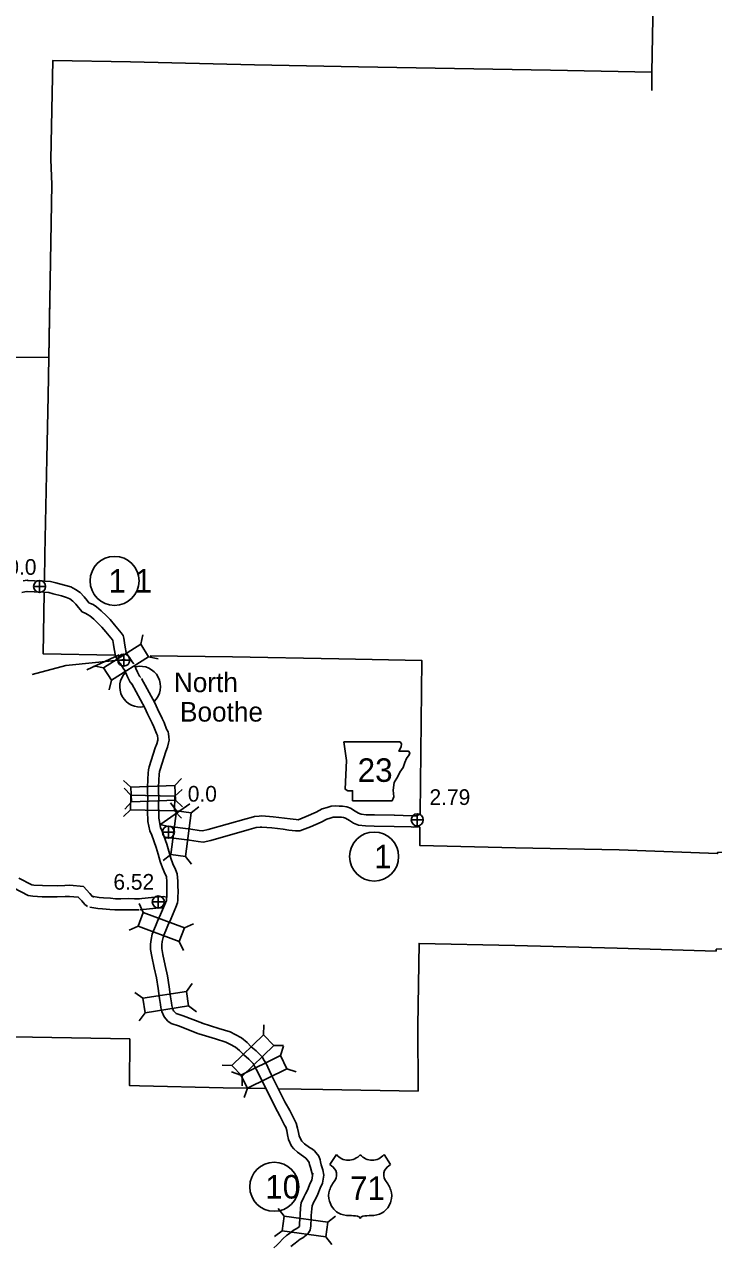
# Model space of a CAD drawing. Extents: x -939622 to -934245, y 1383184 to 1385301.
# Drawn here: x -936316.9 to -936261.2, y 1384357.3 to 1384456 of the extents above; entities that cross this region are included whole.
import ezdxf

# ---------------------------------------------------------------- set-up
doc = ezdxf.new("R2010")
doc.units = 0
for name, color, linetype in [('Level 10', 7, 'Continuous'), ('Level 15', 7, 'Continuous'), ('Level 2', 7, 'Continuous'), ('Level 20', 7, 'Continuous'), ('Level 21', 7, 'Continuous'), ('Level 22', 7, 'Continuous'), ('Level 24', 7, 'Continuous'), ('Level 25', 7, 'Continuous'), ('Level 26', 7, 'Continuous'), ('Level 27', 7, 'Continuous'), ('Level 8', 7, 'Continuous')]:
    doc.layers.add(name, color=color, linetype=linetype)

msp = doc.modelspace()

# ---------------------------------------------------------------- linework, layer by layer
at = {"layer": 'Level 10'}
for points in [[(-936305.999, 1384391.373), (-936305.387, 1384391.24), (-936303.471, 1384390.989), (-936302.795, 1384390.889), (-936302.536, 1384390.866), (-936302.076, 1384390.961), (-936299.005, 1384391.839), (-936298.597, 1384391.95), (-936298.333, 1384392.013), (-936297.943, 1384392.05), (-936297.735, 1384392.062), (-936296.833, 1384391.988), (-936295.897, 1384391.879), (-936295.453, 1384391.82), (-936294.958, 1384391.766), (-936294.808, 1384391.761), (-936294.149, 1384392.011), (-936293.341, 1384392.359), (-936292.85, 1384392.631), (-936292.467, 1384392.754), (-936292.136, 1384392.855), (-936291.815, 1384392.871), (-936291.49, 1384392.859), (-936291.224, 1384392.866), (-936290.871, 1384392.806), (-936290.579, 1384392.686), (-936290.193, 1384392.463), (-936289.91, 1384392.287), (-936289.697, 1384392.198), (-936289.302, 1384392.159), (-936288.638, 1384392.151), (-936287.021, 1384392.117)], [(-936305.636, 1384390.373), (-936305.542, 1384390.352), (-936303.595, 1384390.097), (-936302.901, 1384389.994), (-936302.484, 1384389.958), (-936301.861, 1384390.086), (-936298.763, 1384390.972), (-936298.375, 1384391.078), (-936298.185, 1384391.123), (-936297.875, 1384391.153), (-936297.748, 1384391.16), (-936296.922, 1384391.092), (-936296.009, 1384390.986), (-936295.562, 1384390.926), (-936295.022, 1384390.867), (-936294.658, 1384390.855), (-936293.811, 1384391.176), (-936292.944, 1384391.55), (-936292.491, 1384391.801), (-936292.198, 1384391.895), (-936291.979, 1384391.962), (-936291.809, 1384391.97), (-936291.495, 1384391.959), (-936291.289, 1384391.964), (-936291.121, 1384391.936), (-936290.976, 1384391.876), (-936290.656, 1384391.691), (-936290.323, 1384391.484), (-936289.92, 1384391.316), (-936289.352, 1384391.26), (-936288.653, 1384391.251), (-936287.04, 1384391.217)], [(-936284.99, 1384392.17), (-936285.128, 1384392.118), (-936285.261, 1384392.084), (-936285.437, 1384392.065), (-936285.596, 1384392.084), (-936287.02, 1384392.117)], [(-936284.97, 1384391.229), (-936285.102, 1384391.196), (-936285.44, 1384391.16), (-936285.658, 1384391.185), (-936287.041, 1384391.217)], [(-936317.385, 1384387.048), (-936316.346, 1384386.492), (-936316.168, 1384386.467), (-936315.481, 1384386.438), (-936314.302, 1384386.425), (-936313.684, 1384386.455), (-936313.26, 1384386.459), (-936312.175, 1384386.373), (-936311.639, 1384385.799), (-936311.46, 1384385.592), (-936311.321, 1384385.498)], [(-936317.831, 1384386.266), (-936316.63, 1384385.623), (-936316.25, 1384385.569), (-936315.504, 1384385.539), (-936314.286, 1384385.525), (-936313.658, 1384385.555), (-936313.291, 1384385.558), (-936312.594, 1384385.503), (-936312.308, 1384385.196), (-936312.063, 1384384.914), (-936311.828, 1384384.754)], [(-936311.508, 1384385.571), (-936310.894, 1384385.479), (-936310.559, 1384385.445), (-936309.981, 1384385.415), (-936309.571, 1384385.38), (-936309.141, 1384385.37), (-936308.562, 1384385.387), (-936308.035, 1384385.379), (-936307.623, 1384385.365)], [(-936307.689, 1384385.362), (-936306.411, 1384385.507), (-936306.037, 1384385.538), (-936305.706, 1384385.554), (-936305.418, 1384385.491), (-936305.414, 1384385.489)], [(-936311.641, 1384384.681), (-936311.006, 1384384.586), (-936310.628, 1384384.548), (-936310.043, 1384384.517), (-936309.619, 1384384.481), (-936309.138, 1384384.469), (-936308.555, 1384384.487), (-936308.057, 1384384.479), (-936307.654, 1384384.465)], [(-936307.588, 1384384.468), (-936306.322, 1384384.611), (-936305.978, 1384384.64), (-936305.783, 1384384.649), (-936305.684, 1384384.627)]]:
    msp.add_lwpolyline(points, dxfattribs=at)
at = {"layer": 'Level 15'}
for points in [[(-936317.042, 1384411.066), (-936316.723, 1384411.107), (-936316.67, 1384411.102)], [(-936316.693, 1384411.104), (-936316.116, 1384411.076)], [(-936316.116, 1384411.076), (-936315.321, 1384411.037), (-936314.841, 1384411.008), (-936314.406, 1384410.901), (-936313.706, 1384410.724), (-936313.2, 1384410.57), (-936312.804, 1384410.379), (-936312.431, 1384410.117), (-936312.107, 1384409.767), (-936311.879, 1384409.487), (-936311.722, 1384409.299), (-936311.598, 1384409.246), (-936311.389, 1384409.141), (-936311.107, 1384408.962), (-936310.729, 1384408.644), (-936310.306, 1384408.241), (-936310.009, 1384407.931), (-936309.663, 1384407.523), (-936309.389, 1384407.184), (-936309.123, 1384406.873), (-936308.948, 1384406.638), (-936308.899, 1384406.427), (-936308.836, 1384406.063), (-936308.792, 1384405.717), (-936308.711, 1384405.282), (-936308.669, 1384405.195), (-936308.604, 1384405.086), (-936308.435, 1384404.873), (-936308.214, 1384404.523), (-936308.095, 1384404.358)], [(-936317.152, 1384410.127), (-936316.897, 1384410.177), (-936316.707, 1384410.202)], [(-936316.737, 1384410.205), (-936316.16, 1384410.177)], [(-936316.16, 1384410.177), (-936315.371, 1384410.138), (-936314.976, 1384410.114), (-936314.623, 1384410.028), (-936313.947, 1384409.856), (-936313.528, 1384409.729), (-936313.261, 1384409.601), (-936313.026, 1384409.436), (-936312.787, 1384409.177), (-936312.573, 1384408.914), (-936312.276, 1384408.559), (-936311.979, 1384408.43), (-936311.833, 1384408.357), (-936311.639, 1384408.234), (-936311.329, 1384407.974), (-936310.942, 1384407.603), (-936310.677, 1384407.328), (-936310.357, 1384406.949), (-936310.081, 1384406.608), (-936309.826, 1384406.311), (-936309.783, 1384406.252), (-936309.782, 1384406.248), (-936309.726, 1384405.928), (-936309.681, 1384405.578), (-936309.574, 1384405), (-936309.463, 1384404.769), (-936309.346, 1384404.573), (-936309.17, 1384404.351), (-936308.96, 1384404.019), (-936308.824, 1384403.831)], [(-936308.871, 1384403.914), (-936308.743, 1384403.622), (-936308.599, 1384403.309), (-936308.381, 1384402.865), (-936308.208, 1384402.668)], [(-936308.048, 1384404.276), (-936307.923, 1384403.992), (-936307.786, 1384403.696), (-936307.625, 1384403.369), (-936307.531, 1384403.261)], [(-936308.264, 1384402.749), (-936307.201, 1384400.804), (-936306.988, 1384400.33), (-936306.603, 1384399.573), (-936306.475, 1384399.27), (-936306.267, 1384398.729), (-936306.184, 1384398.557), (-936306.179, 1384398.536), (-936306.144, 1384398.33), (-936306.138, 1384398.26), (-936306.153, 1384398.194), (-936306.234, 1384397.89), (-936306.355, 1384397.575), (-936306.843, 1384396.038), (-936306.893, 1384395.804), (-936306.932, 1384395.51), (-936306.973, 1384395.039), (-936306.985, 1384394.338), (-936306.988, 1384393.968), (-936306.973, 1384393.576), (-936306.99, 1384392.859), (-936306.974, 1384392.249), (-936306.962, 1384391.851), (-936306.947, 1384391.626), (-936306.8, 1384390.854), (-936306.638, 1384390.504), (-936306.284, 1384389.519), (-936306.127, 1384388.982), (-936305.967, 1384388.39), (-936305.769, 1384387.861), (-936305.553, 1384387.367), (-936305.461, 1384387.163), (-936305.421, 1384386.743), (-936305.421, 1384386.457), (-936305.412, 1384385.907), (-936305.423, 1384385.572), (-936305.437, 1384385.319), (-936305.443, 1384385.245), (-936305.526, 1384385.038), (-936305.93, 1384384.103), (-936306.186, 1384383.549), (-936306.334, 1384383.151), (-936306.498, 1384382.771), (-936306.596, 1384382.512), (-936306.694, 1384382.067), (-936306.739, 1384381.713), (-936306.735, 1384381.269), (-936306.625, 1384380.704), (-936306.434, 1384379.782), (-936306.251, 1384378.979), (-936306.125, 1384378.12), (-936306.013, 1384377.308), (-936305.937, 1384376.823), (-936305.899, 1384376.581), (-936305.824, 1384376.259), (-936305.648, 1384375.84), (-936305.352, 1384375.488), (-936305.085, 1384375.287), (-936304.411, 1384375.063), (-936302.853, 1384374.468)], [(-936307.475, 1384403.181), (-936306.394, 1384401.205), (-936306.176, 1384400.719), (-936305.787, 1384399.953), (-936305.64, 1384399.608), (-936305.441, 1384399.087), (-936305.326, 1384398.852), (-936305.295, 1384398.705), (-936305.251, 1384398.448), (-936305.228, 1384398.201), (-936305.279, 1384397.978), (-936305.376, 1384397.611), (-936305.506, 1384397.277), (-936305.972, 1384395.807), (-936306.006, 1384395.65), (-936306.038, 1384395.411), (-936306.074, 1384394.993), (-936306.085, 1384394.327), (-936306.088, 1384393.982), (-936306.072, 1384393.582), (-936306.09, 1384392.859), (-936306.075, 1384392.275), (-936306.063, 1384391.893), (-936306.053, 1384391.74), (-936305.936, 1384391.132), (-936305.804, 1384390.846), (-936305.428, 1384389.798), (-936305.261, 1384389.225), (-936305.109, 1384388.666), (-936304.935, 1384388.199), (-936304.731, 1384387.733), (-936304.579, 1384387.398), (-936304.521, 1384386.785), (-936304.521, 1384386.465), (-936304.512, 1384385.899), (-936304.524, 1384385.532), (-936304.539, 1384385.257), (-936304.557, 1384385.037), (-936304.695, 1384384.692), (-936305.108, 1384383.736), (-936305.354, 1384383.203), (-936305.498, 1384382.815), (-936305.663, 1384382.433), (-936305.732, 1384382.254), (-936305.807, 1384381.913), (-936305.839, 1384381.66), (-936305.836, 1384381.36), (-936305.743, 1384380.881), (-936305.555, 1384379.973), (-936305.366, 1384379.145), (-936305.234, 1384378.246), (-936305.123, 1384377.438), (-936305.049, 1384376.963), (-936305.015, 1384376.755), (-936304.964, 1384376.537), (-936304.871, 1384376.314), (-936304.729, 1384376.145), (-936304.662, 1384376.095), (-936304.109, 1384375.911), (-936302.532, 1384375.309)], [(-936302.559, 1384375.319), (-936301.206, 1384374.899), (-936300.307, 1384374.619), (-936299.904, 1384374.413), (-936299.38, 1384374.138), (-936298.926, 1384373.763), (-936298.592, 1384373.414), (-936298.184, 1384373.077), (-936297.952, 1384372.838), (-936297.72, 1384372.597), (-936297.558, 1384372.301), (-936297.401, 1384372.05), (-936296.971, 1384371.174), (-936295.87, 1384368.959), (-936295.475, 1384368.248), (-936295.256, 1384367.818), (-936295.092, 1384367.495), (-936294.96, 1384367.237), (-936294.85, 1384366.843), (-936294.784, 1384366.475), (-936294.715, 1384366.204), (-936294.56, 1384365.854), (-936294.503, 1384365.782), (-936294.283, 1384365.579), (-936293.872, 1384365.283), (-936293.653, 1384365.142), (-936293.49, 1384365.008), (-936293.381, 1384364.864), (-936293.138, 1384364.566), (-936293.029, 1384364.28), (-936292.993, 1384364.099), (-936292.936, 1384363.881), (-936292.817, 1384363.466), (-936292.729, 1384363.044)], [(-936302.826, 1384374.459), (-936301.473, 1384374.04), (-936300.648, 1384373.783), (-936300.318, 1384373.614), (-936299.881, 1384373.384), (-936299.54, 1384373.103), (-936299.205, 1384372.753), (-936298.795, 1384372.415), (-936298.599, 1384372.213), (-936298.452, 1384372.059), (-936298.335, 1384371.846), (-936298.189, 1384371.612), (-936297.778, 1384370.775), (-936296.667, 1384368.54), (-936296.269, 1384367.825), (-936296.058, 1384367.411), (-936295.894, 1384367.087), (-936295.802, 1384366.908), (-936295.729, 1384366.643), (-936295.665, 1384366.284), (-936295.569, 1384365.908), (-936295.335, 1384365.383), (-936295.163, 1384365.168), (-936294.853, 1384364.881), (-936294.38, 1384364.54), (-936294.184, 1384364.413), (-936294.142, 1384364.379), (-936294.089, 1384364.308), (-936293.927, 1384364.11), (-936293.897, 1384364.03), (-936293.871, 1384363.899), (-936293.805, 1384363.644), (-936293.692, 1384363.249), (-936293.65, 1384363.05)], [(-936293.618, 1384363.186), (-936293.706, 1384362.639), (-936293.847, 1384362.327), (-936294.03, 1384361.874), (-936294.209, 1384361.514), (-936294.341, 1384361.27), (-936294.546, 1384360.803), (-936294.599, 1384360.403), (-936294.643, 1384359.83), (-936294.658, 1384359.462), (-936294.688, 1384359.159), (-936294.685, 1384359), (-936294.699, 1384358.895), (-936294.7, 1384358.893), (-936294.909, 1384358.732), (-936295.124, 1384358.609), (-936295.594, 1384358.258), (-936295.732, 1384358.148), (-936296.016, 1384357.91), (-936296.363, 1384357.528), (-936296.537, 1384357.383), (-936296.769, 1384357.151)], [(-936292.729, 1384363.044), (-936292.836, 1384362.377), (-936293.02, 1384361.972), (-936293.209, 1384361.504), (-936293.41, 1384361.099), (-936293.532, 1384360.874), (-936293.671, 1384360.558), (-936293.704, 1384360.309), (-936293.744, 1384359.777), (-936293.76, 1384359.399), (-936293.787, 1384359.125), (-936293.783, 1384358.949), (-936293.832, 1384358.59), (-936294.015, 1384358.285), (-936294.409, 1384357.981), (-936294.63, 1384357.855), (-936295.043, 1384357.546), (-936295.162, 1384357.451), (-936295.391, 1384357.259)]]:
    msp.add_lwpolyline(points, dxfattribs=at)
at = {"layer": 'Level 2'}
for points in [[(-936308.362, 1384452.998), (-936298.32, 1384452.764), (-936289.92, 1384452.615), (-936274.395, 1384452.342), (-936266.18, 1384452.177), (-936265.866, 1384469.541)], [(-936314.714, 1384443.093), (-936314.812, 1384445.129), (-936314.647, 1384453.106), (-936308.362, 1384452.998)], [(-936266.18, 1384452.177), (-936266.202, 1384450.694)], [(-936357.586, 1384412.304), (-936354.205, 1384413.743), (-936351.973, 1384413.712), (-936351.848, 1384417.693), (-936339.598, 1384417.434), (-936339.533, 1384421.453), (-936333.441, 1384421.326), (-936333.337, 1384423.299), (-936331.389, 1384423.287), (-936331.362, 1384425.199), (-936323.21, 1384425.157), (-936323.154, 1384429.182), (-936314.965, 1384429.11), (-936314.714, 1384443.093)], [(-936314.965, 1384429.127), (-936314.879, 1384433.928)], [(-936343.366, 1384417.513), (-936339.598, 1384417.434), (-936339.533, 1384421.453), (-936333.441, 1384421.326), (-936333.337, 1384423.299), (-936331.389, 1384423.287), (-936331.362, 1384425.199), (-936323.21, 1384425.157), (-936323.154, 1384429.182), (-936314.965, 1384429.11)], [(-936315.021, 1384426.01), (-936314.965, 1384429.115)], [(-936315.021, 1384426.01), (-936315.142, 1384420.941), (-936315.279, 1384413.186), (-936315.319, 1384411.094)], [(-936315.337, 1384410.087), (-936315.43, 1384405.172), (-936309.629, 1384405.063)], [(-936306.775, 1384405.016), (-936300.124, 1384404.929), (-936291.506, 1384404.756), (-936284.784, 1384404.624), (-936284.937, 1384392.248)], [(-936284.95, 1384391.168), (-936284.969, 1384389.68), (-936277.208, 1384389.493), (-936268.829, 1384389.314), (-936260.873, 1384389.018), (-936260.871, 1384389.123), (-936252.961, 1384389.153), (-936251.651, 1384389.164)]]:
    msp.add_lwpolyline(points, dxfattribs=at)
at = {"layer": 'Level 20'}
for p, q in [((-936307.531, 1384405.936), (-936307.358, 1384406.708)), ((-936306.896, 1384404.932), (-936306.123, 1384404.758)), ((-936310.543, 1384404.03), (-936311.316, 1384404.204)), ((-936309.908, 1384403.026), (-936310.082, 1384402.254)), ((-936308.337, 1384394.385), (-936308.918, 1384394.923)), ((-936304.776, 1384394.522), (-936304.237, 1384395.104)), ((-936308.329, 1384393.743), (-936308.875, 1384394.316)), ((-936304.766, 1384393.656), (-936304.192, 1384394.203)), ((-936308.291, 1384393.198), (-936308.829, 1384392.617)), ((-936308.27, 1384393.741), (-936308.329, 1384393.743)), ((-936304.63, 1384392.484), (-936305.113, 1384393.112)), ((-936304.73, 1384393.335), (-936304.149, 1384392.797)), ((-936303.453, 1384392.33), (-936302.824, 1384392.812)), ((-936308.357, 1384392.555), (-936308.931, 1384392.009)), ((-936304.794, 1384392.469), (-936304.248, 1384391.895)), ((-936305.093, 1384388.95), (-936305.721, 1384388.468)), ((-936303.915, 1384388.796), (-936303.433, 1384388.168)), ((-936307.34, 1384384.267), (-936307.67, 1384384.987)), ((-936307.754, 1384383.153), (-936308.474, 1384382.824)), ((-936304, 1384383.025), (-936303.279, 1384383.354)), ((-936304.414, 1384381.911), (-936304.084, 1384381.191)), ((-936303.844, 1384377.883), (-936303.378, 1384378.523)), ((-936307.365, 1384377.332), (-936308.005, 1384377.798)), ((-936307.182, 1384376.158), (-936307.648, 1384375.518)), ((-936303.66, 1384376.709), (-936303.021, 1384376.242)), ((-936297.592, 1384374.381), (-936297.579, 1384375.173)), ((-936296.766, 1384373.527), (-936295.974, 1384373.514)), ((-936296.236, 1384372.699), (-936295.981, 1384373.449)), ((-936300.153, 1384371.902), (-936300.945, 1384371.915)), ((-936299.435, 1384371.126), (-936300.184, 1384371.382)), ((-936299.327, 1384371.049), (-936299.34, 1384370.257)), ((-936295.712, 1384371.633), (-936294.962, 1384371.378)), ((-936298.91, 1384370.06), (-936299.166, 1384369.311)), ((-936295.93, 1384359.722), (-936296.409, 1384360.353)), ((-936292.399, 1384359.239), (-936291.768, 1384359.717)), ((-936296.091, 1384358.545), (-936296.722, 1384358.066)), ((-936292.56, 1384358.062), (-936292.081, 1384357.431))]:
    msp.add_line(p, q, dxfattribs=at)
for points in [[(-936309.908, 1384403.026), (-936306.896, 1384404.932), (-936307.531, 1384405.936), (-936310.543, 1384404.03)], [(-936308.291, 1384393.198), (-936304.73, 1384393.335), (-936304.776, 1384394.522), (-936308.337, 1384394.385)], [(-936308.357, 1384392.555), (-936304.794, 1384392.469), (-936304.766, 1384393.656), (-936308.329, 1384393.743)], [(-936304.63, 1384392.484), (-936305.093, 1384388.95), (-936303.915, 1384388.796), (-936303.453, 1384392.33)], [(-936304, 1384383.025), (-936307.34, 1384384.267), (-936307.754, 1384383.153), (-936304.414, 1384381.911)], [(-936303.844, 1384377.883), (-936307.365, 1384377.332), (-936307.182, 1384376.158), (-936303.66, 1384376.709)], [(-936299.327, 1384371.049), (-936296.766, 1384373.527), (-936297.592, 1384374.381), (-936300.153, 1384371.902)], [(-936296.236, 1384372.699), (-936299.435, 1384371.126), (-936298.91, 1384370.06), (-936295.712, 1384371.633)], [(-936296.091, 1384358.545), (-936292.56, 1384358.062), (-936292.399, 1384359.239), (-936295.93, 1384359.722)]]:
    msp.add_lwpolyline(points, close=True, dxfattribs=at)
at = {"layer": 'Level 21'}
msp.add_lwpolyline([(-936291.115, 1384398.061), (-936290.886, 1384396.539), (-936290.988, 1384394.229), (-936290.785, 1384394.103), (-936290.404, 1384394.103), (-936290.404, 1384393.29), (-936287.207, 1384393.29), (-936287.055, 1384393.62), (-936287.105, 1384394.153), (-936287.029, 1384394.762), (-936286.75, 1384395.244), (-936286.572, 1384395.6), (-936286.319, 1384395.98), (-936286.166, 1384396.386), (-936286.039, 1384396.716), (-936285.811, 1384396.995), (-936285.76, 1384397.173), (-936285.862, 1384397.3), (-936286.648, 1384397.3), (-936286.471, 1384397.655), (-936286.445, 1384397.884), (-936286.551, 1384398.059)], close=True, dxfattribs=at)
at = {"layer": 'Level 22'}
for p, q in [((-936291.712, 1384364.696), (-936292.231, 1384363.893)), ((-936287.851, 1384364.696), (-936287.332, 1384363.893))]:
    msp.add_line(p, q, dxfattribs=at)
for centre, radius, start, end in [((-936290.745, 1384365.509), 1.264, 220.07504, 319.67012), ((-936288.818, 1384365.509), 1.264, 220.32988, 319.92496), ((-936292.91, 1384362.727), 1.349, 30.7809, 59.98827), ((-936292.613, 1384363.083), 0.925, 328.81046, 21.21077), ((-936286.951, 1384363.083), 0.925, 158.78923, 211.18954), ((-936286.654, 1384362.727), 1.349, 120.01173, 149.2191), ((-936290.195, 1384361.187), 2.157, 138.95648, 162.69135), ((-936289.369, 1384361.187), 2.157, 17.30865, 41.04352), ((-936290.907, 1384361.364), 1.426, 160.95764, 197.38186), ((-936288.657, 1384361.364), 1.426, 342.61814, 19.04236), ((-936290.675, 1384361.368), 1.65, 195.10743, 237.13119), ((-936288.889, 1384361.368), 1.65, 302.86881, 344.89257), ((-936290.644, 1384361.887), 2.118, 244.07708, 269.57785), ((-936290.595, 1384355.89), 3.88, 81.19416, 90.95387), ((-936290.11, 1384359.369), 0.372, 28.03422, 72.98637), ((-936289.454, 1384359.369), 0.372, 107.01363, 151.96578), ((-936288.968, 1384355.89), 3.88, 89.04613, 98.80584), ((-936288.919, 1384361.887), 2.118, 270.42215, 295.92292)]:
    msp.add_arc(centre, radius, start, end, dxfattribs=at)
at = {"layer": 'Level 24'}
for start, end in [(136.03822, 280.97331), (312.97811, 102.34497)]:
    msp.add_arc((-936307.583, 1384402.517), 1.65, start, end, dxfattribs=at)
at = {"layer": 'Level 25'}
for p, q in [((-936311.882, 1384403.872), (-936309.282, 1384405.076)), ((-936308.27, 1384393.741), (-936308.329, 1384393.743)), ((-936303.549, 1384393.052), (-936305.921, 1384391.403))]:
    msp.add_line(p, q, dxfattribs=at)
msp.add_lwpolyline([(-936316.316, 1384403.508), (-936313.587, 1384404.237), (-936308.796, 1384404.722)], dxfattribs=at)
at = {"layer": 'Level 26'}
for p, q in [((-936316.2, 1384410.613), (-936315.225, 1384410.613)), ((-936315.712, 1384410.126), (-936315.712, 1384411.101)), ((-936309.392, 1384404.661), (-936308.417, 1384404.661)), ((-936308.905, 1384404.174), (-936308.905, 1384405.149)), ((-936285.165, 1384391.264), (-936285.165, 1384392.239)), ((-936305.296, 1384390.267), (-936305.296, 1384391.242)), ((-936285.653, 1384391.752), (-936284.678, 1384391.752)), ((-936305.783, 1384390.755), (-936304.808, 1384390.755)), ((-936306.6, 1384385.112), (-936305.625, 1384385.112)), ((-936306.112, 1384384.625), (-936306.112, 1384385.6))]:
    msp.add_line(p, q, dxfattribs=at)
for centre in [(-936315.712, 1384410.613), (-936308.905, 1384404.661), (-936285.165, 1384391.752), (-936305.296, 1384390.755), (-936306.112, 1384385.112)]:
    msp.add_circle(centre, 0.487, dxfattribs=at)
at = {"layer": 'Level 27'}
for centre in [(-936309.648, 1384411.061), (-936288.656, 1384388.782), (-936296.735, 1384362.095)]:
    msp.add_circle(centre, 1.98, dxfattribs=at)
at = {"layer": 'Level 8'}
for points in [[(-936285.119, 1384375.095), (-936285.019, 1384381.762), (-936277.286, 1384381.59), (-936269, 1384381.379), (-936260.992, 1384381.147), (-936260.98, 1384381.297), (-936252.987, 1384381.356), (-936252.966, 1384389.142)], [(-936285.119, 1384375.095), (-936285.102, 1384369.825), (-936292.815, 1384369.954), (-936296.309, 1384370.016)], [(-936308.422, 1384374.063), (-936316.278, 1384374.183), (-936324.085, 1384374.302), (-936331.971, 1384374.381), (-936339.891, 1384374.424), (-936345.794, 1384374.592)], [(-936307.632, 1384370.256), (-936308.44, 1384370.269), (-936308.422, 1384374.063)], [(-936298.988, 1384370.064), (-936300.863, 1384370.097), (-936307.632, 1384370.256)], [(-936297.483, 1384370.037), (-936298.87, 1384370.062)]]:
    msp.add_lwpolyline(points, dxfattribs=at)

# ---------------------------------------------------------------- texts
at = {"layer": 'Level 21'}
msp.add_text('23', height=1.9008, dxfattribs=at).set_placement((-936289.988, 1384394.819))
at = {"layer": 'Level 22'}
msp.add_text('71', height=1.9008, dxfattribs=at).set_placement((-936290.607, 1384361.039))
at = {"layer": 'Level 24'}
for s, p in [('North', (-936304.854, 1384402.07)), ('Boothe', (-936304.358, 1384399.691))]:
    msp.add_text(s, height=1.584, dxfattribs=at).set_placement(p)
at = {"layer": 'Level 25'}
for s, p in [('0.0', (-936318.324, 1384411.556)), ('0.0', (-936303.729, 1384393.222)), ('2.79', (-936284.175, 1384392.953)), ('6.52', (-936309.745, 1384386.106))]:
    msp.add_text(s, height=1.2672, dxfattribs=at).set_placement(p)
at = {"layer": 'Level 27'}
for s, height, p in [('1 1', 1.9008, (-936310.144, 1384410.111)), ('1', 1.901, (-936288.656, 1384387.832)), ('10', 1.9008, (-936297.467, 1384361.145))]:
    msp.add_text(s, height=height, dxfattribs=at).set_placement(p)

doc.saveas('drawing.dxf')
